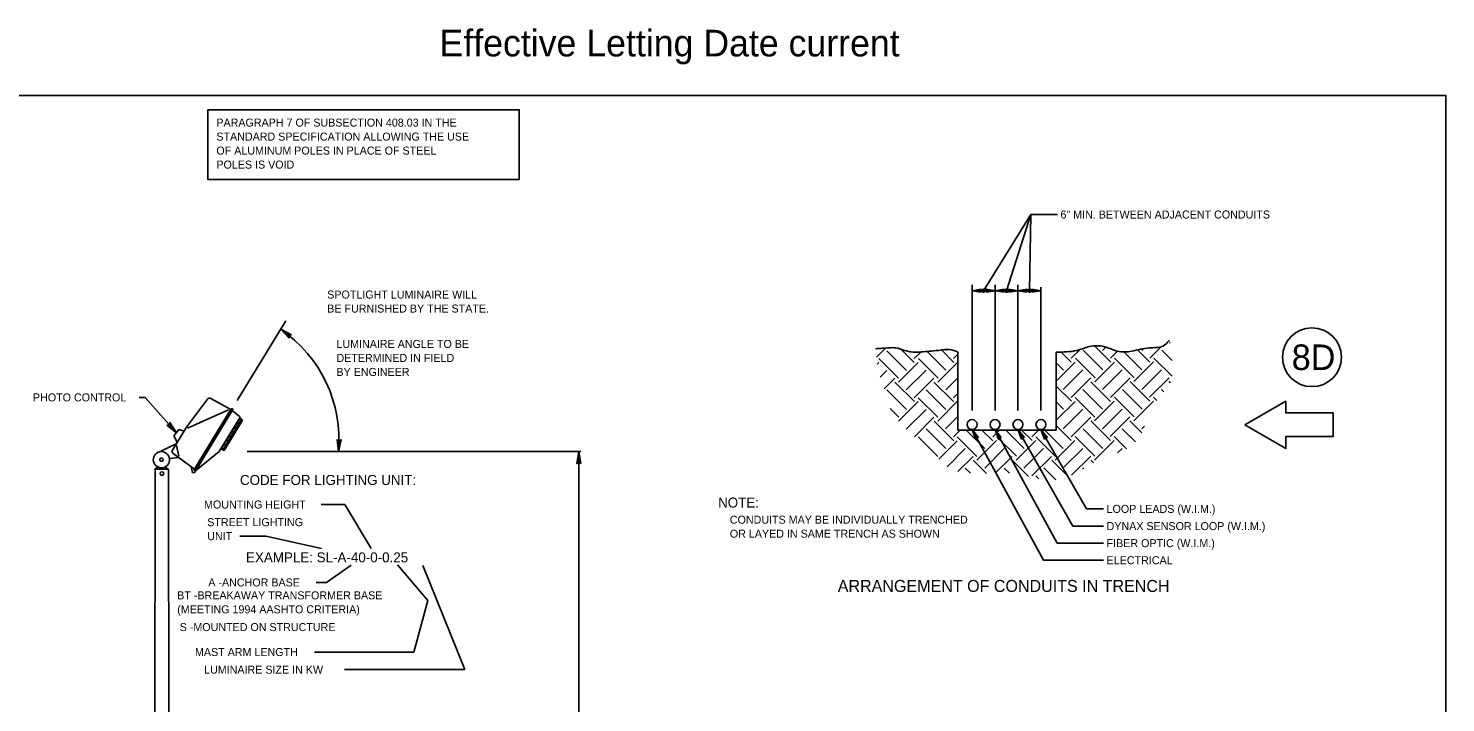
# Model space of a CAD drawing. Extents: x 99968 to 128667, y 90163 to 102182.
# Drawn here: x 106142 to 108267, y 97965 to 98977 of the extents above; entities that cross this region are included whole.
import ezdxf

# ---------------------------------------------------------------- set-up
doc = ezdxf.new("R2010")
doc.units = 0
for name, color, linetype in [('Border Prelim Stamp', 7, 'Continuous'), ('Default', 7, 'Continuous'), ('Level 7', 7, 'Continuous'), ('RD Standard Plans Active', 7, 'Continuous')]:
    doc.layers.add(name, color=color, linetype=linetype)

msp = doc.modelspace()

# ---------------------------------------------------------------- linework, layer by layer
at = {"layer": 'Border Prelim Stamp'}
msp.add_lwpolyline([(107966, 98382.2), (108027.4, 98346.7), (108027.4, 98364.5), (108098.3, 98364.5), (108098.3, 98400), (108027.4, 98400), (108027.4, 98417.7)], close=True, dxfattribs=at)
msp.add_circle((108066.7, 98483.7), 44.2, dxfattribs=at)
at = {"layer": 'Default'}
msp.add_lwpolyline([(105067.5, 98876.5), (108267.2, 98876.5), (108267.2, 96676.9), (105067.5, 96676.9)], close=True, dxfattribs=at)
at = {"layer": 'RD Standard Plans Active'}
for p, q in [((107645.1, 98697.8), (107574.4, 98583.4)), ((107645.1, 98697.8), (107608.8, 98583.4)), ((107645.1, 98697.8), (107643.2, 98583.4)), ((107645.1, 98697.8), (107685.2, 98697.8)), ((107557.2, 98403.9), (107557.2, 98592.1)), ((107557.2, 98583.4), (107591.6, 98583.4)), ((107591.6, 98403.9), (107591.6, 98592.1)), ((107591.6, 98583.4), (107626, 98583.4)), ((107626, 98403.9), (107626, 98592.1)), ((107626, 98583.4), (107660.4, 98583.4)), ((107660.4, 98403.9), (107660.4, 98588.8)), ((106455.4, 98418.6), (106528.2, 98538.1)), ((107413.9, 98483.8), (107427.5, 98497.4)), ((107429.4, 98493.4), (107458.8, 98464)), ((107450.9, 98495.4), (107470.6, 98475.7)), ((107470.6, 98481.6), (107480.8, 98491.8)), ((107489.7, 98492.5), (107518, 98464.2)), ((107511.1, 98494.6), (107529.8, 98476)), ((107517.6, 98493.6), (107519.3, 98495.4)), ((107529.3, 98481.8), (107535.8, 98488.3)), ((107535.8, 98374.4), (107535.8, 98491.5)), ((107683.2, 98491.5), (107683.2, 98374.4)), ((107690.1, 98492), (107705.9, 98476.2)), ((107705.9, 98482.1), (107719.1, 98495.2)), ((107723.8, 98494.1), (107753.3, 98464.6)), ((107741, 98500.4), (107765.1, 98476.4)), ((107752.8, 98494), (107757.7, 98498.9)), ((107764.6, 98482.3), (107775.1, 98492.7)), ((107784.3, 98492.1), (107811.8, 98464.6)), ((107805.5, 98494.4), (107823.6, 98476.4)), ((107811.8, 98494), (107813.7, 98496)), ((107823.6, 98482.3), (107840.1, 98498.8)), ((107841.5, 98494.3), (107857, 98478.7)), ((107853.2, 98506), (107854, 98505.3)), ((107415.1, 98473.3), (107417.6, 98475.7)), ((107417.6, 98481.6), (107447.1, 98452.2)), ((107446.8, 98446.5), (107476.3, 98476)), ((107476.7, 98481.9), (107506.2, 98452.4)), ((107505.8, 98446.5), (107535.2, 98476)), ((107535.2, 98481.8), (107535.8, 98481.2)), ((107683.2, 98448), (107711.6, 98476.4)), ((107683.2, 98475.3), (107694.1, 98464.4)), ((107712, 98482.3), (107741.5, 98452.8)), ((107741.1, 98446.9), (107770.5, 98476.4)), ((107770.5, 98482.3), (107800, 98452.8)), ((107799.8, 98447.1), (107829.2, 98476.6)), ((107829.7, 98482.5), (107857.1, 98455.1)), ((107419.2, 98453.7), (107429.4, 98464)), ((107425.2, 98436.3), (107441.2, 98452.2)), ((107441.4, 98446.5), (107470.8, 98417)), ((107458.6, 98434.7), (107488.1, 98464.2)), ((107470.4, 98422.9), (107499.9, 98452.4)), ((107499.9, 98446.5), (107529.3, 98417)), ((107517.6, 98434.7), (107535.8, 98453)), ((107693.9, 98435.1), (107723.4, 98464.6)), ((107705.7, 98423.3), (107735.2, 98452.8)), ((107735.2, 98446.9), (107764.6, 98417.4)), ((107752.8, 98435.1), (107782.3, 98464.6)), ((107764.6, 98423.3), (107794.1, 98452.8)), ((107794.3, 98447.1), (107823.8, 98417.7)), ((107811.6, 98435.3), (107841, 98464.8)), ((107823.3, 98423.5), (107852.8, 98453)), ((107852.8, 98447.1), (107854.4, 98445.5)), ((107429.6, 98434.7), (107459.1, 98405.3)), ((107488.1, 98434.7), (107517.6, 98405.2)), ((107529.3, 98422.9), (107535.8, 98429.4)), ((107683.2, 98440.4), (107706.1, 98417.5)), ((107723.4, 98435.1), (107752.8, 98405.7)), ((107782.5, 98435.3), (107812, 98405.9)), ((107841, 98435.3), (107844.7, 98431.7)), ((106308.4, 98423.4), (106317.3, 98423.4)), ((106317.3, 98423.4), (106364.2, 98370.4)), ((106410.7, 98420.8), (106378, 98376.7)), ((106442.5, 98404.8), (106380.9, 98377.3)), ((106390.6, 98314.2), (106446.5, 98406)), ((106391.5, 98313.6), (106447.8, 98406.1)), ((106391.7, 98311.4), (106448.8, 98405.1)), ((106415.9, 98421.8), (106445.9, 98405)), ((106447.8, 98406.1), (106447.6, 98406.2)), ((106459, 98394.5), (106448, 98403.8)), ((107434.2, 98406.5), (107447.3, 98393.5)), ((107446.8, 98387.6), (107476.3, 98417)), ((107458.6, 98375.8), (107488.1, 98405.2)), ((107476.3, 98422.9), (107505.8, 98393.5)), ((107505.6, 98387.8), (107535, 98417.2)), ((107535.5, 98423.1), (107535.8, 98422.7)), ((107683.2, 98389), (107711.6, 98417.4)), ((107683.2, 98416.8), (107694.3, 98405.7)), ((107693.9, 98376.2), (107723.4, 98405.7)), ((107711.6, 98423.3), (107741.1, 98393.9)), ((107740.9, 98388.2), (107770.3, 98417.6)), ((107752.6, 98376.4), (107782.1, 98405.9)), ((107770.7, 98423.6), (107800.2, 98394.1)), ((107799.8, 98388.2), (107829.2, 98417.6)), ((107829.2, 98423.5), (107834.3, 98418.5)), ((106428.6, 98342), (106459.5, 98392.7)), ((106431.4, 98346.1), (106459.3, 98391.8)), ((106462, 98390.3), (106434.8, 98345.6)), ((106435.8, 98343.5), (106463.6, 98389.2)), ((106459.2, 98382), (106454.6, 98384.8)), ((106463.6, 98389.2), (106459, 98392)), ((106459.5, 98392.7), (106462.2, 98390.1)), ((107470.8, 98364.4), (107499.9, 98393.5)), ((107500.1, 98387.8), (107529.6, 98358.3)), ((107517.4, 98376), (107535.8, 98394.5)), ((107705.7, 98364.4), (107735.2, 98393.9)), ((107735.4, 98388.2), (107764.8, 98358.7)), ((107764.4, 98364.6), (107793.9, 98394.1)), ((107793.9, 98388.2), (107811.9, 98370.1)), ((106358.4, 98344.4), (106377.8, 98376.3)), ((106360.6, 98365.5), (106367.9, 98375)), ((106360.6, 98365.5), (106365.6, 98356.3)), ((106367.9, 98375), (106375.7, 98372.9)), ((106447.8, 98363.2), (106443.2, 98366)), ((106451.6, 98369.5), (106447, 98372.3)), ((106455.4, 98375.7), (106450.8, 98378.5)), ((107476.5, 98364.2), (107506, 98334.8)), ((107488.3, 98376), (107517.8, 98346.5)), ((107529.1, 98364.2), (107539.3, 98374.4)), ((107535, 98364.2), (107564.5, 98334.7)), ((107683.2, 98374.4), (107535.8, 98374.4)), ((107548.5, 98374.4), (107576.3, 98346.5)), ((107664.3, 98179.1), (107557.2, 98375.1)), ((107572, 98374.4), (107588.1, 98358.3)), ((107588.1, 98364.2), (107598.2, 98374.4)), ((107684.5, 98204.7), (107591.6, 98375.1)), ((107594.2, 98364.4), (107623.6, 98335)), ((107607.8, 98374.4), (107635.4, 98346.7)), ((107708.3, 98230.3), (107626, 98375.1)), ((107631.4, 98374.4), (107647.2, 98358.5)), ((107646.8, 98364.4), (107656.7, 98374.4)), ((107652.7, 98364.4), (107682.1, 98334.9)), ((107728.6, 98256.1), (107660.4, 98375.1)), ((107666.3, 98374.4), (107693.9, 98346.7)), ((107683.2, 98381), (107705.7, 98358.5)), ((107711.8, 98364.6), (107741.3, 98335.2)), ((107723.6, 98376.4), (107753.1, 98346.9)), ((107770.3, 98364.6), (107788.9, 98346)), ((107782.1, 98376.4), (107802, 98356.5)), ((107811.6, 98376.4), (107815.6, 98380.4)), ((106363.9, 98353.5), (106340.7, 98342.5)), ((106359.4, 98339.1), (106391.5, 98315.6)), ((106364.3, 98351.3), (106367.7, 98335.3)), ((106393.4, 98313.8), (106428.6, 98342)), ((106435.8, 98343.5), (106431.2, 98346.3)), ((106431.8, 98346.6), (106434.8, 98345.6)), ((106440.2, 98350.7), (106435.6, 98353.5)), ((106444, 98357), (106439.4, 98359.8)), ((106470.3, 98342), (106970.6, 98342)), ((106967.5, 98342), (106967.5, 97071)), ((107507.2, 98330.5), (107535, 98358.3)), ((107519.6, 98319.3), (107546.8, 98346.5)), ((107564.3, 98329.1), (107593.7, 98358.5)), ((107576.1, 98317.3), (107605.5, 98346.7)), ((107623.2, 98329.1), (107652.7, 98358.5)), ((107635, 98317.3), (107664.5, 98346.7)), ((107681.9, 98329.3), (107711.4, 98358.7)), ((107693.7, 98317.5), (107723.2, 98346.9)), ((107740.9, 98329.3), (107770.3, 98358.7)), ((107775.2, 98340.1), (107782.1, 98346.9)), ((106335.9, 98318.8), (106331.9, 98315.9)), ((106335.9, 98319.3), (106335.9, 98315.9)), ((106347.9, 98319.5), (106347.9, 98315.9)), ((106347.9, 98318.9), (106351.9, 98315.9)), ((106353.9, 98331.6), (106367.5, 98333.2)), ((106386.4, 98319.3), (106388, 98312)), ((107535.9, 98312.1), (107558.6, 98334.7)), ((107558.8, 98329.1), (107578.7, 98309.2)), ((107591.9, 98309.6), (107617.3, 98334.9)), ((107617.3, 98329.1), (107641.9, 98304.5)), ((107646.8, 98305.5), (107676.2, 98334.9)), ((107676.5, 98329.3), (107701.5, 98304.2)), ((107706.4, 98306.6), (107735, 98335.2)), ((107735, 98329.3), (107739.3, 98325)), ((106332.6, 98315.9), (106331.3, 97109.9)), ((106352.6, 98315.9), (106332.6, 98315.9)), ((106352.6, 98315.9), (106354, 97110.1)), ((106390.4, 98314), (106392.3, 98312.8)), ((107547, 98317.3), (107554.8, 98309.5)), ((107605.5, 98317.3), (107613.2, 98309.6)), ((107652.9, 98305.7), (107657.4, 98301.2)), ((107664.7, 98317.5), (107682.5, 98299.6)), ((107723.2, 98317.5), (107724.3, 98316.3)), ((106581.1, 98262.7), (106616.7, 98262.7)), ((106616.7, 98262.7), (106656.1, 98196.6)), ((107754.4, 98256.1), (107728.6, 98256.1)), ((106459.2, 98215.2), (106498.1, 98215.2)), ((106498.1, 98215.2), (106581.8, 98196.6)), ((107754.4, 98230.3), (107708.3, 98230.3)), ((107754.4, 98204.7), (107684.5, 98204.7)), ((106589.5, 98145.8), (106626.4, 98171.6)), ((106741.1, 98118.8), (106695.5, 98172)), ((106796.7, 98014.9), (106733.8, 98171)), ((107754.4, 98179.1), (107664.3, 98179.1)), ((106573.6, 98145.8), (106589.5, 98145.8)), ((106741.1, 98118.8), (106720, 98041.3)), ((106571.3, 98041.3), (106720, 98041.3)), ((106616.4, 98014.9), (106796.7, 98014.9))]:
    msp.add_line(p, q, dxfattribs=at)
for points in [[(106411.3, 98854.9), (106878.2, 98854.9), (106878.2, 98750.4), (106411.3, 98750.4)], [(107570.7, 98581.1), (107568.8, 98583.4), (107570.7, 98585.7), (107557.2, 98583.4)], [(107578.1, 98581.1), (107580, 98583.4), (107578.1, 98585.7), (107591.6, 98583.4)], [(107605.1, 98581.1), (107603.2, 98583.4), (107605.1, 98585.7), (107591.6, 98583.4)], [(107612.5, 98581.1), (107614.4, 98583.4), (107612.5, 98585.7), (107626, 98583.4)], [(107639.5, 98581.1), (107637.6, 98583.4), (107639.5, 98585.7), (107626, 98583.4)], [(107646.9, 98581.1), (107648.8, 98583.4), (107646.9, 98585.7), (107660.4, 98583.4)], [(106536.8, 98517.1), (106532.9, 98516.2), (106533.1, 98512.3), (106520.6, 98525.6)], [(106350, 98381.9), (106354, 98382), (106354.6, 98385.9), (106364.2, 98370.4)], [(107566.7, 98363.2), (107563.4, 98363.8), (107562.2, 98360.7), (107557.2, 98375.1)], [(107601, 98363.2), (107597.8, 98363.8), (107596.6, 98360.7), (107591.6, 98375.1)], [(107635.6, 98363.3), (107632.4, 98363.9), (107631.2, 98360.8), (107626, 98375.1)], [(107670, 98363.4), (107666.8, 98363.9), (107665.6, 98360.8), (107660.4, 98375.1)], [(106605.1, 98360.2), (106608, 98357.5), (106611.2, 98359.8), (106607.2, 98342)], [(106970.6, 98324), (106967.5, 98326.6), (106964.4, 98324), (106967.5, 98342)]]:
    msp.add_lwpolyline(points, close=True, dxfattribs=at)
for centre, radius in [((107574.4, 98583.4), 2.33), ((107574.4, 98583.4), 1.67), ((107608.8, 98583.4), 2.33), ((107608.8, 98583.4), 1.67), ((107643.2, 98583.4), 2.33), ((107643.2, 98583.4), 1.67), ((107557.2, 98382.6), 7.48), ((107591.6, 98382.6), 7.48), ((107626, 98382.6), 7.48), ((107660.4, 98382.6), 7.48)]:
    msp.add_circle(centre, radius, dxfattribs=at)
msp.add_arc((106408, 98360.3), 200, 354.7629, 55.74, dxfattribs=at)
for centre, major_axis, start_param, end_param in [((106413.9, 98418.4), (-3.41, 2.08), 4.712389, 6.17688), ((106447.2, 98405.5), (0.703, -0.428), 1.610729, 3.003849), ((106458.3, 98393.4), (1.14, -0.69), 0, 1.533549), ((106381.2, 98374.2), (-3.41, 2.08), 6.176891, 6.283185), ((106361.8, 98342.3), (-3.41, 2.08), 0, 1.48572), ((106390, 98312.4), (-1.71, 1.04), 0.768154, 3.141593)]:
    msp.add_ellipse(centre, major_axis=major_axis, ratio=0.999797, start_param=start_param, end_param=end_param, dxfattribs=at)
for centre, major_axis in [((106341.8, 98330), (10.4, -6.3)), ((106341.8, 98330), (2.15, -1.31)), ((106342.5, 98309.2), (-2.74, 0))]:
    msp.add_ellipse(centre, major_axis=major_axis, ratio=0.999797, dxfattribs=at)
for points in [[(107853.2, 98509.1), (107843.1, 98500.3), (107823, 98497.8), (107796.5, 98492.7), (107775.1, 98492.7), (107757.5, 98499), (107736.1, 98500.3), (107714.7, 98494), (107683.2, 98491.5)], [(107535.8, 98491.5), (107529.5, 98494), (107515.7, 98495.2), (107506.9, 98494), (107493, 98492.7), (107469.1, 98491.5), (107455.2, 98494), (107442.7, 98497.8), (107433.8, 98497.8), (107412.4, 98496.5)], [(106447.8, 98406.1), (106448.1, 98406.1), (106448.5, 98406), (106448.8, 98405.2)]]:
    msp.add_spline(points, degree=3, dxfattribs=at)

# ---------------------------------------------------------------- texts
at = {"layer": 'Border Prelim Stamp'}
msp.add_text('8D', height=38.31, dxfattribs=at).set_placement((108036.4, 98464.5))
at = {"layer": 'Level 7'}
msp.add_text('Effective Letting Date current', height=40, dxfattribs=at).set_placement((106758.8, 98935))
at = {"layer": 'RD Standard Plans Active'}
for s, height, p in [('PARAGRAPH 7 OF SUBSECTION 408.03 IN THE', 12, (106424.2, 98829.7)), ('STANDARD SPECIFICATION ALLOWING THE USE', 12, (106424.2, 98808.7)), ('OF ALUMINUM POLES IN PLACE OF STEEL', 12, (106424.2, 98787.7)), ('POLES IS VOID', 12, (106424.2, 98766.7)), (' 6" MIN. BETWEEN ADJACENT CONDUITS', 12, (107685.2, 98691.8)), ('SPOTLIGHT LUMINAIRE WILL', 12, (106590.4, 98571.7)), ('BE FURNISHED BY THE STATE.', 12, (106590.4, 98550.7)), ('LUMINAIRE ANGLE TO BE', 12, (106604.2, 98497.6)), ('DETERMINED IN FIELD', 12, (106604.2, 98476.6)), ('BY ENGINEER', 12, (106604.2, 98455.6)), ('PHOTO CONTROL ', 12, (106149.2, 98417.4)), ('CODE FOR LIGHTING UNIT:', 15, (106459.6, 98292)), ('MOUNTING HEIGHT ', 12, (106405.7, 98256.7)), ('NOTE:', 15, (107176.4, 98258.1)), (' LOOP LEADS (W.I.M.)', 12, (107754.4, 98250.1)), ('STREET LIGHTING', 12, (106410.5, 98230.2)), ('CONDUITS MAY BE INDIVIDUALLY TRENCHED', 12, (107194, 98233.9)), (' DYNAX SENSOR LOOP (W.I.M.)', 12, (107754.4, 98224.3)), ('UNIT ', 12, (106410.5, 98209.2)), ('OR LAYED IN SAME TRENCH AS SHOWN', 12, (107194, 98212.9)), ('EXAMPLE: SL-A-40-0-0.25', 15, (106468.7, 98175.9)), (' FIBER OPTIC (W.I.M.)', 12, (107754.4, 98198.7)), (' FIBER OPTIC (W.I.M.)', 12, (107754.4, 98198.7)), (' ELECTRICAL', 12, (107754.4, 98173.1)), ('A -ANCHOR BASE ', 12, (106412.1, 98139.8)), ('ARRANGEMENT OF CONDUITS IN TRENCH', 18, (107355.8, 98131.5)), ('BT -BREAKAWAY TRANSFORMER BASE', 12, (106365.5, 98120.4)), ('(MEETING 1994 AASHTO CRITERIA)', 12, (106365.5, 98099.4)), ('S -MOUNTED ON STRUCTURE', 12, (106369.2, 98072.8)), ('MAST ARM LENGTH ', 12, (106392.1, 98035.3)), ('LUMINAIRE SIZE IN KW ', 12, (106405.8, 98008.9))]:
    msp.add_text(s, height=height, dxfattribs=at).set_placement(p)

doc.saveas('drawing.dxf')
